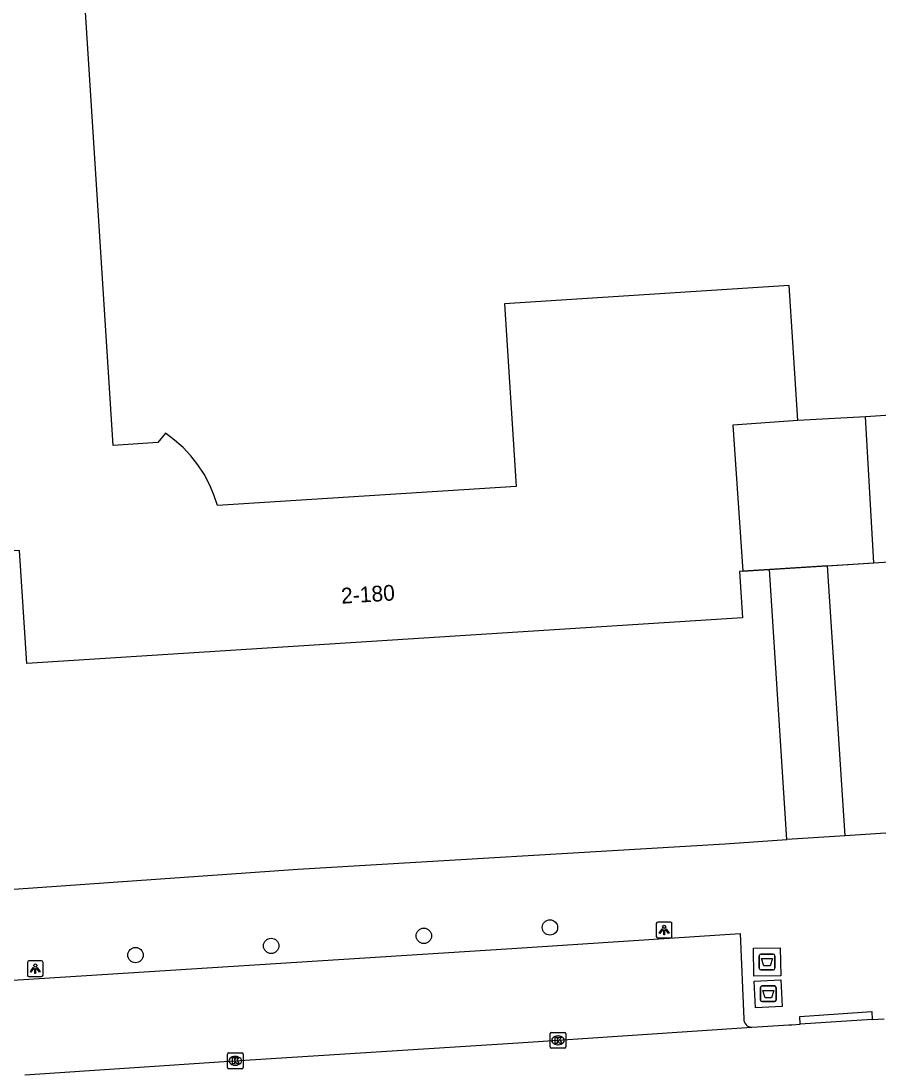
# Model space of a CAD drawing. Extents: x 159689 to 160786, y 387323 to 388339.
# Drawn here: x 160385.5 to 160440, y 387772 to 387838.7 of the extents above; entities that cross this region are included whole.
import ezdxf

# ---------------------------------------------------------------- set-up
doc = ezdxf.new("R2010")
doc.units = 0
for name, color, linetype in [('IMGEO_Afval_apart_plaats', 7, 'Continuous'), ('IMGEO_Boom', 7, 'Continuous'), ('IMGEO_Kolk', 7, 'Continuous'), ('IMGEO_Lichtpunt', 7, 'Continuous'), ('IMGEO_Pand', 7, 'Continuous'), ('IMGEO_Pand_nummerreeks', 7, 'Continuous'), ('IMGEO_Pand_overbouw', 7, 'Continuous'), ('IMGEO_Rijbaan_lokaal_gesloten', 7, 'Continuous'), ('IMGEO_Voetpad_gesloten', 7, 'Continuous'), ('IMGEO_Voetpad_open', 7, 'Continuous')]:
    doc.layers.add(name, color=color, linetype=linetype)

msp = doc.modelspace()

# ---------------------------------------------------------------- linework, layer by layer
at = {"layer": 'IMGEO_Afval_apart_plaats'}
for p, q in [((160432.359, 387778.528), (160432.359, 387779.328)), ((160432.359, 387779.328), (160432.359, 387778.528)), ((160432.459, 387779.428), (160433.249, 387779.428)), ((160433.249, 387779.428), (160432.459, 387779.428)), ((160433.349, 387779.328), (160433.349, 387778.528)), ((160433.349, 387778.528), (160433.349, 387779.328)), ((160433.249, 387778.428), (160432.459, 387778.428)), ((160432.459, 387778.428), (160433.249, 387778.428)), ((160432.433, 387776.506), (160432.433, 387777.306)), ((160432.433, 387777.306), (160432.433, 387776.506)), ((160432.533, 387777.406), (160433.323, 387777.406)), ((160433.323, 387777.406), (160432.533, 387777.406)), ((160433.423, 387777.306), (160433.423, 387776.506)), ((160433.423, 387776.506), (160433.423, 387777.306)), ((160433.323, 387776.406), (160432.533, 387776.406)), ((160432.533, 387776.406), (160433.323, 387776.406))]:
    msp.add_line(p, q, dxfattribs=at)
for points in [[(160432.502, 387779.142), (160433.206, 387779.142), (160433.057, 387778.672), (160432.651, 387778.672), (160432.502, 387779.142)], [(160432.576, 387777.12), (160433.28, 387777.12), (160433.131, 387776.65), (160432.725, 387776.65), (160432.576, 387777.12)]]:
    msp.add_lwpolyline(points, dxfattribs=at)
for centre, start, end in [((160432.459, 387779.328), 90, 180), ((160432.459, 387779.328), 90, 180), ((160433.249, 387779.328), 0, 90), ((160433.249, 387779.328), 360, 90), ((160432.459, 387778.528), 180, 270), ((160432.459, 387778.528), 180, 270), ((160433.249, 387778.528), 270, 0), ((160433.249, 387778.528), 270, 0), ((160432.533, 387777.306), 90, 180), ((160432.533, 387777.306), 90, 180), ((160433.323, 387777.306), 0, 90), ((160433.323, 387777.306), 360, 90), ((160432.533, 387776.506), 180, 270), ((160432.533, 387776.506), 180, 270), ((160433.323, 387776.506), 270, 0), ((160433.323, 387776.506), 270, 0)]:
    msp.add_arc(centre, 0.1, start, end, dxfattribs=at)
at = {"layer": 'IMGEO_Boom'}
for centre in [(160419.062, 387781.121), (160411.053, 387780.588), (160401.356, 387779.95), (160392.74, 387779.364)]:
    msp.add_circle(centre, 0.489, dxfattribs=at)
at = {"layer": 'IMGEO_Kolk'}
for p, q in [((160419.073, 387773.526), (160419.073, 387774.378)), ((160419.148, 387774.452), (160420, 387774.452)), ((160419.561, 387774.232), (160419.586, 387774.232)), ((160420.074, 387774.378), (160420.074, 387773.526)), ((160419.584, 387773.672), (160419.559, 387773.672)), ((160398.575, 387772.222), (160398.575, 387773.074)), ((160398.65, 387773.148), (160399.502, 387773.148)), ((160399.063, 387772.928), (160399.088, 387772.928)), ((160399.576, 387773.074), (160399.576, 387772.222)), ((160420, 387773.452), (160419.148, 387773.452)), ((160399.086, 387772.368), (160399.061, 387772.368)), ((160399.502, 387772.148), (160398.65, 387772.148))]:
    msp.add_line(p, q, dxfattribs=at)
for points in [[(160419.073, 387773.526), (160419.073, 387774.378)], [(160419.148, 387774.452), (160420, 387774.452)], [(160420.074, 387774.378), (160420.074, 387773.526)], [(160419.394, 387774.152), (160419.517, 387774.152), (160419.517, 387774.001), (160419.647, 387774.152), (160419.811, 387774.152), (160419.665, 387774.001), (160419.818, 387773.752), (160419.666, 387773.752), (160419.581, 387773.916), (160419.517, 387773.849), (160419.517, 387773.752), (160419.394, 387773.752), (160419.394, 387774.152)], [(160398.575, 387772.222), (160398.575, 387773.074)], [(160398.65, 387773.148), (160399.502, 387773.148)], [(160398.896, 387772.848), (160399.019, 387772.848), (160399.019, 387772.697), (160399.149, 387772.848), (160399.313, 387772.848), (160399.167, 387772.697), (160399.32, 387772.448), (160399.168, 387772.448), (160399.083, 387772.612), (160399.019, 387772.545), (160399.019, 387772.448), (160398.896, 387772.448), (160398.896, 387772.848)], [(160399.576, 387773.074), (160399.576, 387772.222)], [(160420, 387773.452), (160419.148, 387773.452)], [(160399.502, 387772.148), (160398.65, 387772.148)]]:
    msp.add_lwpolyline(points, dxfattribs=at)
for centre, start, end in [((160419.15, 387774.376), 91.55205, 178.44795), ((160419.15, 387774.376), 91.55205, 178.44795), ((160419.998, 387774.376), 1.55205, 88.44795), ((160419.998, 387774.376), 1.55205, 88.44795), ((160419.15, 387773.528), 181.55205, 268.44795), ((160419.15, 387773.528), 181.55205, 268.44795), ((160419.998, 387773.528), 271.55205, 358.44795), ((160419.998, 387773.528), 271.55205, 358.44795), ((160398.652, 387773.072), 91.55205, 178.44795), ((160398.652, 387773.072), 91.55205, 178.44795), ((160399.5, 387773.072), 1.55205, 88.44795), ((160399.5, 387773.072), 1.55205, 88.44795), ((160398.652, 387772.224), 181.55205, 268.44795), ((160398.652, 387772.224), 181.55205, 268.44795), ((160399.5, 387772.224), 271.55205, 358.44795), ((160399.5, 387772.224), 271.55205, 358.44795)]:
    msp.add_arc(centre, 0.0765, start, end, dxfattribs=at)
for centre, major_axis, ratio, start_param, end_param in [((160419.56, 387773.952), (-0.387, 0.002), 0.722429, 4.712389, 7.853982), ((160419.585, 387773.952), (-0.39, 0.002), 0.717154, 1.570796, 4.712389), ((160399.062, 387772.648), (-0.387, 0.002), 0.722429, 4.712389, 7.853982), ((160399.087, 387772.648), (-0.39, 0.002), 0.717154, 1.570796, 4.712389)]:
    msp.add_ellipse(centre, major_axis=major_axis, ratio=ratio, start_param=start_param, end_param=end_param, dxfattribs=at)
at = {"layer": 'IMGEO_Lichtpunt'}
for p, q in [((160425.819, 387781.363), (160425.819, 387780.556)), ((160425.819, 387781.363), (160425.819, 387780.556)), ((160426.721, 387781.458), (160425.913, 387781.458)), ((160426.721, 387781.458), (160425.913, 387781.458)), ((160426.815, 387780.556), (160426.815, 387781.363)), ((160426.815, 387780.556), (160426.815, 387781.363)), ((160425.913, 387780.462), (160426.721, 387780.462)), ((160425.913, 387780.462), (160426.721, 387780.462)), ((160385.874, 387778.903), (160385.874, 387778.096)), ((160385.874, 387778.903), (160385.874, 387778.096)), ((160386.776, 387778.998), (160385.968, 387778.998)), ((160386.776, 387778.998), (160385.968, 387778.998)), ((160386.87, 387778.096), (160386.87, 387778.903)), ((160386.87, 387778.096), (160386.87, 387778.903)), ((160385.968, 387778.002), (160386.776, 387778.002)), ((160385.968, 387778.002), (160386.776, 387778.002))]:
    msp.add_line(p, q, dxfattribs=at)
for points in [[(160426.193, 387781.027), (160426.232, 387780.999), (160426.044, 387780.737), (160426.006, 387780.764), (160426.193, 387781.027)], [(160426.295, 387780.979), (160426.342, 387780.979), (160426.342, 387780.657), (160426.295, 387780.657), (160426.295, 387780.979)], [(160426.405, 387780.999), (160426.443, 387781.026), (160426.63, 387780.764), (160426.591, 387780.736), (160426.405, 387780.999)], [(160386.248, 387778.567), (160386.287, 387778.539), (160386.099, 387778.277), (160386.061, 387778.304), (160386.248, 387778.567)], [(160386.35, 387778.519), (160386.397, 387778.519), (160386.397, 387778.197), (160386.35, 387778.197), (160386.35, 387778.519)], [(160386.46, 387778.539), (160386.498, 387778.566), (160386.685, 387778.304), (160386.646, 387778.276), (160386.46, 387778.539)]]:
    msp.add_lwpolyline(points, dxfattribs=at)
for centre in [(160426.318, 387781.161), (160386.373, 387778.701)]:
    msp.add_circle(centre, 0.0994, dxfattribs=at)
for centre, start, end in [((160425.913, 387781.363), 90, 180), ((160425.913, 387781.363), 90, 180), ((160426.721, 387781.363), 0, 90), ((160426.721, 387781.363), 0, 90), ((160425.913, 387780.556), 180, 270), ((160425.913, 387780.556), 180, 270), ((160426.721, 387780.556), 270, 0), ((160426.721, 387780.556), 270, 360), ((160385.968, 387778.903), 90, 180), ((160385.968, 387778.903), 90, 180), ((160386.776, 387778.903), 0, 90), ((160386.776, 387778.903), 0, 90), ((160385.968, 387778.096), 180, 270), ((160385.968, 387778.096), 180, 270), ((160386.776, 387778.096), 270, 0), ((160386.776, 387778.096), 270, 360)]:
    msp.add_arc(centre, 0.0946, start, end, dxfattribs=at)
at = {"layer": 'IMGEO_Pand'}
for points in [[(160431.313, 387803.751), (160431.102, 387803.737), (160431.285, 387800.785), (160385.845, 387797.887), (160385.372, 387805.079), (160382.547, 387804.9), (160379.786, 387848.356), (160391.965, 387849.14)], [(160439.626, 387804.289), (160467.213, 387806.078), (160466.75, 387813.22), (160469.533, 387813.401), (160467.287, 387848.036), (160456.075, 387847.309), (160455.11, 387847.246), (160455.452, 387841.977), (160458.368, 387842.166), (160458.664, 387837.604), (160459.855, 387819.245), (160457.011, 387819.061), (160456.085, 387819.983), (160455.642, 387819.49), (160455.245, 387818.958), (160454.898, 387818.392), (160454.604, 387817.797), (160454.365, 387817.178), (160454.183, 387816.539), (160454.06, 387815.887), (160453.997, 387815.227), (160453.994, 387814.563), (160439.106, 387813.568)], [(160434.809, 387813.324), (160434.489, 387818.314), (160434.258, 387821.905), (160416.171, 387820.746), (160416.915, 387809.14), (160397.941, 387807.924), (160397.718, 387808.61), (160397.436, 387809.273), (160397.097, 387809.909), (160396.703, 387810.513), (160396.257, 387811.079), (160395.763, 387811.605), (160395.225, 387812.084), (160394.646, 387812.514), (160394.159, 387811.927), (160391.328, 387811.745), (160389.606, 387838.623), (160389.521, 387839.95)], [(160439.626, 387804.289), (160439.106, 387813.568)], [(160434.809, 387813.324), (160430.678, 387813.029), (160431.313, 387803.751)]]:
    msp.add_lwpolyline(points, dxfattribs=at)
at = {"layer": 'IMGEO_Pand_overbouw'}
msp.add_lwpolyline([(160431.313, 387803.751), (160439.626, 387804.289), (160439.106, 387813.568), (160434.809, 387813.324), (160430.678, 387813.029)], close=True, dxfattribs=at)
at = {"layer": 'IMGEO_Rijbaan_lokaal_gesloten'}
for points in [[(160431.876, 387774.788), (160434.236, 387774.931), (160434.427, 387774.934), (160434.956, 387774.969)], [(160439.538, 387775.272), (160434.956, 387774.969)], [(160439.538, 387775.272), (160440.298, 387775.322)], [(160385.716, 387771.751), (160398.685, 387772.623), (160417.035, 387773.783), (160431.876, 387774.788)]]:
    msp.add_lwpolyline(points, dxfattribs=at)
at = {"layer": 'IMGEO_Voetpad_gesloten'}
for points in [[(160433.69, 387779.829), (160433.718, 387778.054), (160432.018, 387778.027), (160431.99, 387779.802), (160433.69, 387779.829)], [(160433.737, 387777.791), (160433.818, 387776.102), (160432.118, 387776.02), (160432.037, 387777.709), (160433.737, 387777.791)]]:
    msp.add_lwpolyline(points, dxfattribs=at)
at = {"layer": 'IMGEO_Voetpad_open'}
for points in [[(160439.106, 387813.568), (160434.809, 387813.324)], [(160436.698, 387804.1), (160439.626, 387804.289)], [(160433.008, 387803.861), (160431.313, 387803.751)], [(160436.698, 387804.1), (160433.008, 387803.861)], [(160434.118, 387786.701), (160433.008, 387803.861)], [(160437.808, 387786.944), (160436.698, 387804.1)], [(160470.954, 387789.126), (160437.808, 387786.944)], [(160437.808, 387786.944), (160434.118, 387786.701)], [(160381.985, 387783.349), (160403.053, 387784.829), (160430.176, 387786.442), (160434.118, 387786.701)], [(160382.601, 387777.63), (160416.647, 387779.783), (160431.154, 387780.742), (160431.378, 387775.305)], [(160434.956, 387774.969), (160434.928, 387775.468), (160439.51, 387775.771), (160439.538, 387775.272)]]:
    msp.add_lwpolyline(points, dxfattribs=at)
msp.add_arc((160431.882, 387775.292), 0.504, 178.48929, 269.3659, dxfattribs=at)

# ---------------------------------------------------------------- texts
at = {"layer": 'IMGEO_Pand_nummerreeks'}
msp.add_text('2-180', height=1, rotation=3.64974, dxfattribs=at).set_placement((160405.827, 387801.686))

doc.saveas('drawing.dxf')
